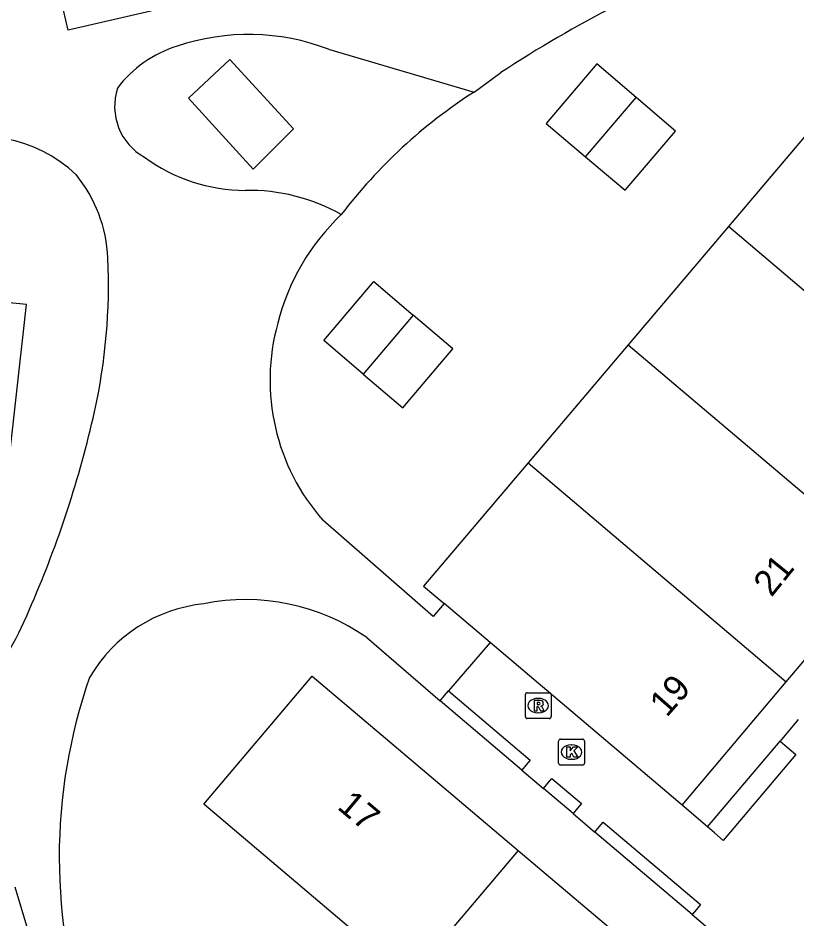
# Model space of a CAD drawing. Extents: x 156414 to 157775, y 382335 to 383765.
# Drawn here: x 157071.7 to 157101.87, y 382920.06 to 382954.95 of the extents above; entities that cross this region are included whole.
import ezdxf

# ---------------------------------------------------------------- set-up
doc = ezdxf.new("R2010")
doc.units = 0
for name, color, linetype in [('IMGEO_Grasland_overig', 7, 'Continuous'), ('IMGEO_Haag', 7, 'Continuous'), ('IMGEO_Kolk', 7, 'Continuous'), ('IMGEO_Pand', 7, 'Continuous'), ('IMGEO_Pand_nummerreeks', 7, 'Continuous'), ('IMGEO_Rijbaan_lokaal_open', 7, 'Continuous'), ('IMGEO_Rioolput', 7, 'Continuous'), ('IMGEO_Voetpad_open', 7, 'Continuous')]:
    doc.layers.add(name, color=color, linetype=linetype)

msp = doc.modelspace()

# ---------------------------------------------------------------- linework, layer by layer
at = {"layer": 'IMGEO_Grasland_overig'}
for points in [[(157079.906, 382953.343), (157082.376, 382950.658), (157080.805, 382949.094), (157078.302, 382951.848), (157079.906, 382953.343)], [(157066.104, 382944.429), (157065.411, 382937.741), (157071.283, 382937.14), (157072.037, 382943.857), (157066.104, 382944.429)]]:
    msp.add_lwpolyline(points, dxfattribs=at)
msp.add_arc((157100.265, 382935.114), 20.167, 122.7226, 142.7017, dxfattribs=at)
at = {"layer": 'IMGEO_Haag'}
for points in [[(157091.213, 382925.828), (157088.048, 382928.512)], [(157098.404, 382923.625), (157101.212, 382926.949)], [(157093.197, 382924.147), (157092.052, 382925.117)], [(157097.809, 382920.237), (157094.043, 382923.429)]]:
    msp.add_lwpolyline(points, dxfattribs=at)
at = {"layer": 'IMGEO_Kolk'}
for p, q in [((157092.639, 382926.098), (157092.639, 382926.95)), ((157092.714, 382927.024), (157093.566, 382927.024)), ((157093.64, 382926.95), (157093.64, 382926.098)), ((157093.127, 382926.804), (157093.152, 382926.804)), ((157093.15, 382926.244), (157093.125, 382926.244)), ((157093.566, 382926.024), (157092.714, 382926.024))]:
    msp.add_line(p, q, dxfattribs=at)
for points in [[(157092.639, 382926.098), (157092.639, 382926.95)], [(157092.714, 382927.024), (157093.566, 382927.024)], [(157093.64, 382926.95), (157093.64, 382926.098)], [(157092.96, 382926.724), (157093.083, 382926.724), (157093.083, 382926.573), (157093.213, 382926.724), (157093.377, 382926.724), (157093.231, 382926.573), (157093.384, 382926.324), (157093.232, 382926.324), (157093.147, 382926.488), (157093.083, 382926.421), (157093.083, 382926.324), (157092.96, 382926.324), (157092.96, 382926.724)], [(157093.566, 382926.024), (157092.714, 382926.024)]]:
    msp.add_lwpolyline(points, dxfattribs=at)
for centre, start, end in [((157092.716, 382926.948), 91.552, 178.448), ((157092.716, 382926.948), 91.552, 178.448), ((157093.564, 382926.948), 1.552, 88.448), ((157093.564, 382926.948), 1.552, 88.448), ((157092.716, 382926.1), 181.552, 268.448), ((157092.716, 382926.1), 181.552, 268.448), ((157093.564, 382926.1), 271.552, 358.448), ((157093.564, 382926.1), 271.552, 358.448)]:
    msp.add_arc(centre, 0.0765, start, end, dxfattribs=at)
for centre, major_axis, ratio, start_param, end_param in [((157093.126, 382926.524), (-0.387, 0.002), 0.722429, 4.712389, 7.853982), ((157093.151, 382926.524), (-0.39, 0.002), 0.717154, 1.570796, 4.712389)]:
    msp.add_ellipse(centre, major_axis=major_axis, ratio=ratio, start_param=start_param, end_param=end_param, dxfattribs=at)
at = {"layer": 'IMGEO_Pand'}
for points in [[(157095.638, 382951.871), (157094.115, 382953.175), (157092.151, 382950.868), (157093.682, 382949.575)], [(157093.682, 382949.575), (157095.638, 382951.871)], [(157093.682, 382949.575), (157095.212, 382948.282), (157097.16, 382950.567), (157095.638, 382951.871)], [(157105.063, 382950.059), (157103.232, 382951.611), (157099.218, 382946.874)], [(157099.218, 382946.874), (157095.337, 382942.295)], [(157109.205, 382938.389), (157099.218, 382946.874)], [(157085.071, 382941.156), (157083.542, 382942.462), (157085.484, 382944.74), (157087.01, 382943.436)], [(157087.01, 382943.436), (157085.071, 382941.156)], [(157085.071, 382941.156), (157086.599, 382939.851), (157088.535, 382942.132), (157087.01, 382943.436)], [(157095.337, 382942.295), (157091.457, 382937.718)], [(157095.337, 382942.295), (157105.333, 382933.821)], [(157091.457, 382937.718), (157087.411, 382932.944), (157088.201, 382932.275)], [(157091.457, 382937.718), (157101.453, 382929.245)], [(157101.453, 382929.245), (157105.333, 382933.821)], [(157089.981, 382930.769), (157088.201, 382932.275)], [(157097.419, 382924.474), (157089.981, 382930.769)], [(157086.707, 382917.891), (157078.903, 382924.506), (157083.1, 382929.459), (157086.44, 382926.635), (157091.074, 382922.718)], [(157097.419, 382924.474), (157101.453, 382929.245)], [(157091.074, 382922.718), (157086.871, 382917.759), (157086.707, 382917.891)], [(157091.074, 382922.718), (157095.651, 382918.838)]]:
    msp.add_lwpolyline(points, dxfattribs=at)
at = {"layer": 'IMGEO_Rijbaan_lokaal_open'}
for points in [[(157089.981, 382930.769), (157088.373, 382928.892)], [(157088.373, 382928.892), (157091.539, 382926.208), (157091.386, 382926.03), (157091.213, 382925.828)], [(157101.916, 382927.781), (157101.212, 382926.949)], [(157101.212, 382926.949), (157101.489, 382926.713), (157101.821, 382926.429), (157099.01, 382923.103), (157098.668, 382923.398), (157098.404, 382923.625)], [(157091.213, 382925.828), (157092.052, 382925.117)], [(157092.052, 382925.117), (157092.224, 382925.318), (157092.378, 382925.497), (157093.522, 382924.527), (157093.368, 382924.347), (157093.197, 382924.147)], [(157098.404, 382923.625), (157097.419, 382924.474)], [(157093.197, 382924.147), (157094.043, 382923.429)], [(157094.043, 382923.429), (157094.214, 382923.628), (157094.369, 382923.809), (157098.13, 382920.62), (157097.975, 382920.434), (157097.809, 382920.237)], [(157097.809, 382920.237), (157098.672, 382919.505)]]:
    msp.add_lwpolyline(points, dxfattribs=at)
at = {"layer": 'IMGEO_Rioolput'}
for p, q in [((157091.35, 382927.897), (157091.35, 382928.749)), ((157091.425, 382928.823), (157092.277, 382928.823)), ((157091.838, 382928.603), (157091.863, 382928.603)), ((157092.351, 382928.749), (157092.351, 382927.897)), ((157091.861, 382928.043), (157091.836, 382928.043)), ((157092.277, 382927.823), (157091.425, 382927.823))]:
    msp.add_line(p, q, dxfattribs=at)
for points in [[(157091.35, 382927.897), (157091.35, 382928.749)], [(157091.425, 382928.823), (157092.277, 382928.823)], [(157092.351, 382928.749), (157092.351, 382927.897)], [(157091.939, 382928.521), (157091.687, 382928.523), (157091.687, 382928.123)], [(157091.687, 382928.123), (157091.811, 382928.123), (157091.811, 382928.285), (157091.822, 382928.285)], [(157091.865, 382928.442), (157091.811, 382928.442), (157091.811, 382928.361)], [(157091.811, 382928.361), (157091.863, 382928.361)], [(157091.869, 382928.256), (157091.94, 382928.123), (157092.08, 382928.123), (157092.015, 382928.249)], [(157092.277, 382927.823), (157091.425, 382927.823)]]:
    msp.add_lwpolyline(points, dxfattribs=at)
for centre, radius, start, end in [((157091.427, 382928.747), 0.0765, 91.552, 178.448), ((157091.427, 382928.747), 0.0765, 91.552, 178.448), ((157092.275, 382928.747), 0.0765, 1.552, 88.448), ((157092.275, 382928.747), 0.0765, 1.552, 88.448), ((157091.821, 382928.232), 0.0533, 26.0293, 88.6989), ((157091.847, 382928.55), 0.19, 274.7715, 282.9687), ((157091.871, 382928.346), 0.0964, 77.0061, 93.1865), ((157091.885, 382928.403), 0.0378, 276.6634, 79.6772), ((157091.938, 382928.411), 0.109, 350.3612, 89.416), ((157091.936, 382928.411), 0.112, 277.5842, 350.9817), ((157091.92, 382928.196), 0.108, 29.5134, 73.7905), ((157091.427, 382927.899), 0.0765, 181.552, 268.448), ((157091.427, 382927.899), 0.0765, 181.552, 268.448), ((157092.275, 382927.899), 0.0765, 271.552, 358.448), ((157092.275, 382927.899), 0.0765, 271.552, 358.448)]:
    msp.add_arc(centre, radius, start, end, dxfattribs=at)
for centre, major_axis, ratio, start_param, end_param in [((157091.837, 382928.323), (-0.387, 0.002), 0.722429, 4.712389, 7.853982), ((157091.862, 382928.323), (-0.39, 0.002), 0.717154, 1.570796, 4.712389)]:
    msp.add_ellipse(centre, major_axis=major_axis, ratio=ratio, start_param=start_param, end_param=end_param, dxfattribs=at)
at = {"layer": 'IMGEO_Voetpad_open'}
for points in [[(157076.668, 382955.992), (157076.846, 382955.216), (157073.644, 382954.479), (157073.465, 382955.255)], [(157083.73, 382953.736), (157089.363, 382952.081)], [(157089.363, 382952.081), (157090.397, 382952.832)], [(157088.201, 382932.275), (157087.777, 382931.777), (157083.513, 382935.499)], [(157085.21, 382930.955), (157088.048, 382928.512)], [(157088.048, 382928.512), (157088.223, 382928.716), (157088.373, 382928.892)], [(157071.581, 382921.311), (157072.835, 382917.13), (157073.366, 382914.622), (157073.592, 382912.316)]]:
    msp.add_lwpolyline(points, dxfattribs=at)
for centre, radius, start, end in [((157116.113, 382913.693), 46.832, 110.6688, 123.3064), ((157080.633, 382945.676), 8.634, 68.9825, 108.6924), ((157079.186, 382949.526), 4.526, 106.9638, 143.3623), ((157077.699, 382951.53), 2.255, 161.9796, 240.8281), ((157070.257, 382944.984), 5.371, 46.5142, 112.8918), ((157080.519, 382954.878), 6.605, 233.609, 269.9261), ((157069.696, 382945.408), 5.494, 2.5294, 39.2149), ((157080.642, 382940.983), 7.292, 60.5978, 91.0394), ((157090.251, 382940.986), 8.755, 133.5181, 165.8523), ((157052.171, 382944.659), 23.036, 347.5545, 2.4645), ((157089.673, 382940.929), 8.212, 164.4809, 221.3931), ((157034.179, 382948.812), 41.5, 336.4587, 347.3087), ((157080.526, 382924.239), 8.189, 55.1063, 101.4224), ((157060.378, 382936.857), 12.716, 304.3781, 338.6958), ((157079.493, 382926.48), 5.815, 95.8169, 149.6496), ((157094.433, 382922.468), 21.134, 160.8003, 199.3884)]:
    msp.add_arc(centre, radius, start, end, dxfattribs=at)

# ---------------------------------------------------------------- texts
at = {"layer": 'IMGEO_Pand_nummerreeks'}
for s, rotation, p in [('21', 51.0417, (157100.878, 382932.493)), ('19', 48.5868, (157096.824, 382927.841)), ('17', 320.0206, (157084.024, 382924.354))]:
    msp.add_text(s, height=1, rotation=rotation, dxfattribs=at).set_placement(p)

doc.saveas('drawing.dxf')
